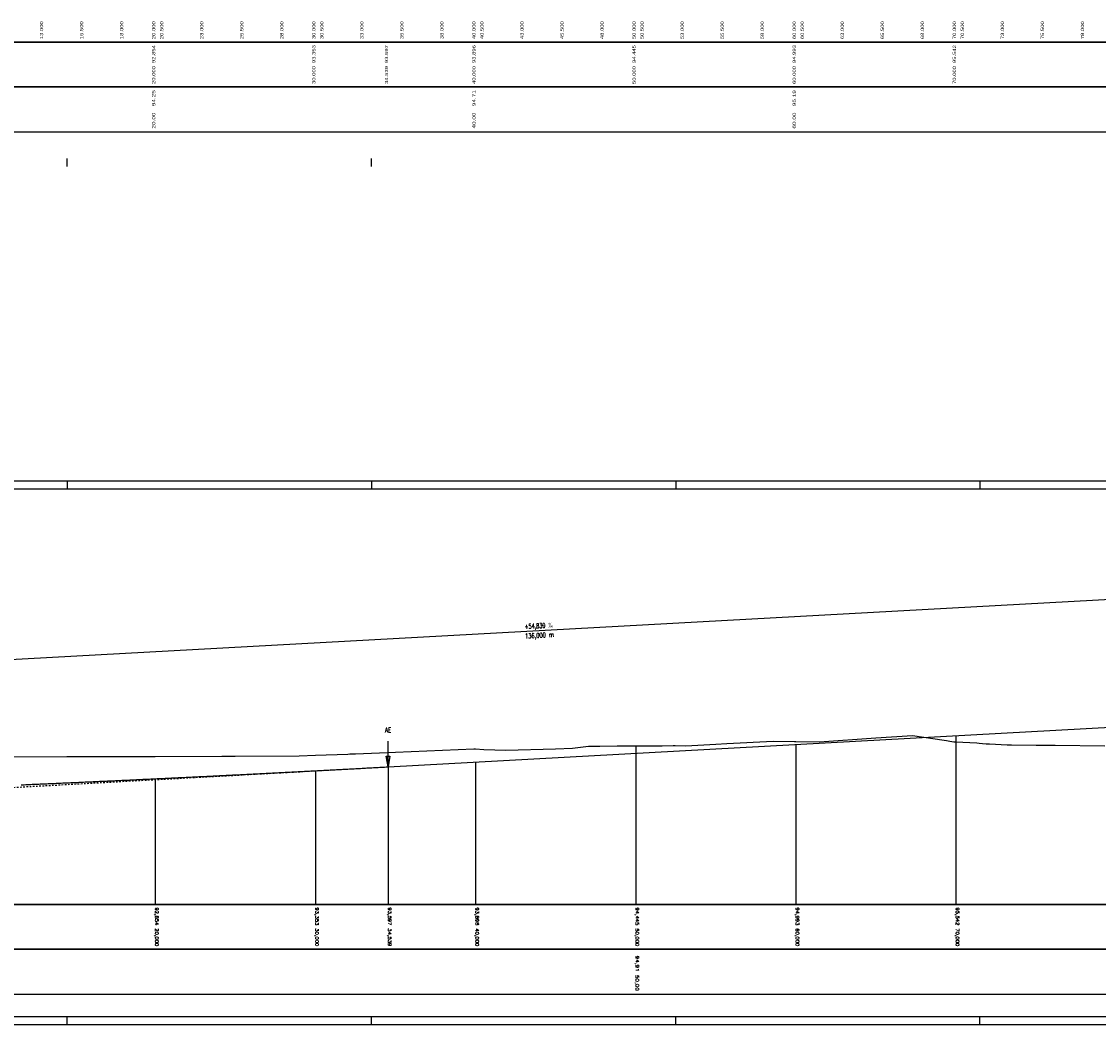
# Model space of a CAD drawing. Header units: metres. Extents: x 3458045 to 3462392, y 5482308 to 5484762.
# Tile 317 of 458: x 3460215 to 3460282, y 5484166 to 5484228. Entities that reach past the tile are written whole.
import ezdxf
from ezdxf.enums import TextEntityAlignment as Align

# ---------------------------------------------------------------- set-up
doc = ezdxf.new("R2010")
doc.units = ezdxf.units.M
doc.linetypes.add('LT30003', pattern=[0.2, 0.1, -0.1])
doc.layers.get('0').update_dxf_attribs({"linetype": 'CONTINUOUS'})
doc.styles.get("Standard").update_dxf_attribs({"font": 'txt.shx'})
doc.styles.add('TS001', font='Card001.shx', dxfattribs={"height": 0.2})

# ---------------------------------------------------------------- blocks, each defined once
blk = doc.blocks.new('SYMB156')
at = {"color": 0, "linetype": 'ByBlock'}
for p, q in [((0, 0), (0, -2.4)), ((-0.17, -0.98), (0, -0.98)), ((-0.16, -0.92), (0, -0.92)), ((-0.16, -0.94), (0, -0.94)), ((-0.16, -0.96), (0, -0.96)), ((-0.15, -0.86), (0, -0.86)), ((-0.15, -0.88), (0, -0.88)), ((-0.15, -0.9), (0, -0.9)), ((-0.14, -0.8), (0, -0.8)), ((-0.14, -0.82), (0, -0.82)), ((-0.14, -0.84), (0, -0.84)), ((-0.13, -0.74), (0, -0.74)), ((-0.13, -0.76), (0, -0.76)), ((-0.13, -0.78), (0, -0.78)), ((-0.12, -0.68), (0, -0.68)), ((-0.12, -0.7), (0, -0.7)), ((-0.12, -0.72), (0, -0.72)), ((-0.11, -0.62), (0, -0.62)), ((-0.11, -0.64), (0, -0.64)), ((-0.11, -0.66), (0, -0.66)), ((-0.1, -0.56), (0, -0.56)), ((-0.1, -0.58), (0, -0.58)), ((-0.1, -0.6), (0, -0.6)), ((-0.09, -0.5), (0, -0.5)), ((-0.09, -0.52), (0, -0.52)), ((-0.09, -0.54), (0, -0.54)), ((-0.08, -0.46), (0, -0.46)), ((-0.08, -0.48), (0, -0.48)), ((-0.07, -0.4), (0, -0.4)), ((-0.07, -0.42), (0, -0.42)), ((-0.07, -0.44), (0, -0.44)), ((-0.06, -0.34), (0, -0.34)), ((-0.06, -0.36), (0, -0.36)), ((-0.06, -0.38), (0, -0.38)), ((-0.05, -0.28), (0, -0.28)), ((-0.05, -0.3), (0, -0.3)), ((-0.05, -0.32), (0, -0.32)), ((-0.04, -0.22), (0, -0.22)), ((-0.04, -0.24), (0, -0.24)), ((-0.04, -0.26), (0, -0.26)), ((-0.03, -0.16), (0, -0.16)), ((-0.03, -0.18), (0, -0.18)), ((-0.03, -0.2), (0, -0.2)), ((-0.02, -0.1), (0, -0.1)), ((-0.02, -0.12), (0, -0.12)), ((-0.02, -0.14), (0, -0.14)), ((-0.01, -0.04), (0, -0.04)), ((-0.01, -0.06), (0, -0.06)), ((-0.01, -0.08), (0, -0.08)), ((0, -0.02), (0, -0.02))]:
    blk.add_line(p, q, dxfattribs=at)
at = {"color": 0, "linetype": 'ByBlock', "flags": 128}
blk.add_lwpolyline([(0.17, -1), (0, 0), (-0.17, -1), (0.17, -1)], close=True, dxfattribs=at)

msp = doc.modelspace()

# ---------------------------------------------------------------- linework, layer by layer
at = {"color": 2}
for p, q in [((3459994.0579, 5484227.1525), (3460844.0579, 5484227.1525)), ((3460844.0579, 5484227.1525), (3459994.0579, 5484227.1525)), ((3459994.0579, 5484224.3525), (3460844.0579, 5484224.3525)), ((3460844.0579, 5484224.3525), (3459994.0579, 5484224.3525)), ((3459994.0579, 5484221.5525), (3460844.0579, 5484221.5525)), ((3460179.0334, 5484186.6608), (3460315.0336, 5484194.119)), ((3459994.0579, 5484173.2754), (3460844.0579, 5484173.2754)), ((3460844.0579, 5484173.2754), (3459994.0579, 5484173.2754)), ((3459994.0579, 5484170.4754), (3460844.0579, 5484170.4754)), ((3460844.0579, 5484170.4754), (3459994.0579, 5484170.4754)), ((3459994.0579, 5484167.6754), (3460844.0579, 5484167.6754))]:
    msp.add_line(p, q, dxfattribs=at)
at = {"color": 4}
for p, q in [((3460217.5579, 5484219.3873), (3460217.5579, 5484219.8873)), ((3460236.5579, 5484219.3873), (3460236.5579, 5484219.8873)), ((3460217.5579, 5484199.721), (3460217.5579, 5484199.221)), ((3460236.5579, 5484199.721), (3460236.5579, 5484199.221)), ((3460255.5579, 5484199.721), (3460255.5579, 5484199.221)), ((3460274.5579, 5484199.721), (3460274.5579, 5484199.221)), ((3460217.5579, 5484165.7754), (3460217.5579, 5484166.2754)), ((3460236.5579, 5484165.7754), (3460236.5579, 5484166.2754)), ((3460255.5579, 5484165.7754), (3460255.5579, 5484166.2754)), ((3460274.5579, 5484165.7754), (3460274.5579, 5484166.2754))]:
    msp.add_line(p, q, dxfattribs=at)
for p, q in [((3460273.0579, 5484183.8171), (3460273.0579, 5484173.2754)), ((3460253.0579, 5484183.1844), (3460253.0579, 5484173.2754)), ((3460263.0579, 5484183.2687), (3460263.0579, 5484173.2754)), ((3460243.0579, 5484182.1719), (3460243.0579, 5484173.2754)), ((3460233.0579, 5484181.6288), (3460233.0579, 5484173.2754)), ((3460237.5964, 5484181.8724), (3460237.5964, 5484173.2754)), ((3460223.0579, 5484181.1291), (3460223.0579, 5484173.2754))]:
    msp.add_line(p, q)
at = {"color": 4, "flags": 128}
msp.add_lwpolyline([(3459991.5579, 5484165.7754), (3460863.5579, 5484165.7754), (3460863.5579, 5484199.721), (3459991.5579, 5484199.721), (3459991.5579, 5484165.7754)], close=True, dxfattribs=at)
at = {"color": 6, "flags": 128}
msp.add_lwpolyline([(3459993.5579, 5484166.2754), (3460863.0579, 5484166.2754), (3460863.0579, 5484199.221), (3459993.5579, 5484199.221), (3459993.5579, 5484166.2754)], close=True, dxfattribs=at)
at = {"color": 40, "flags": 128}
msp.add_lwpolyline([(3460214.68, 5484180.7499), (3460214.78, 5484180.7542), (3460214.88, 5484180.7585), (3460214.98, 5484180.7628), (3460215.08, 5484180.7671), (3460215.18, 5484180.7715), (3460215.28, 5484180.7758), (3460215.38, 5484180.7802), (3460215.48, 5484180.7845), (3460215.58, 5484180.7889), (3460215.68, 5484180.7932), (3460215.78, 5484180.7976), (3460215.88, 5484180.802), (3460215.98, 5484180.8064), (3460216.08, 5484180.8107), (3460216.18, 5484180.8151), (3460216.28, 5484180.8195), (3460216.38, 5484180.8239), (3460216.48, 5484180.8283), (3460216.58, 5484180.8327), (3460216.68, 5484180.8371), (3460216.78, 5484180.8415), (3460216.88, 5484180.846), (3460216.98, 5484180.8504), (3460217.08, 5484180.8548), (3460217.18, 5484180.8593), (3460217.28, 5484180.8637), (3460217.38, 5484180.8682), (3460217.48, 5484180.8726), (3460217.58, 5484180.8771), (3460217.68, 5484180.8815), (3460217.78, 5484180.886), (3460217.88, 5484180.8905), (3460217.98, 5484180.895), (3460218.08, 5484180.8994), (3460218.18, 5484180.9039), (3460218.28, 5484180.9084), (3460218.38, 5484180.9129), (3460218.48, 5484180.9174), (3460218.58, 5484180.9219), (3460218.68, 5484180.9265), (3460218.78, 5484180.931), (3460218.88, 5484180.9355), (3460218.98, 5484180.94), (3460219.08, 5484180.9446), (3460219.18, 5484180.9491), (3460219.28, 5484180.9536), (3460219.38, 5484180.9582), (3460219.48, 5484180.9628), (3460219.58, 5484180.9673), (3460219.68, 5484180.9719), (3460219.78, 5484180.9765), (3460219.88, 5484180.981), (3460219.98, 5484180.9856), (3460220.08, 5484180.9902), (3460220.18, 5484180.9948), (3460220.28, 5484180.9994), (3460220.38, 5484181.004), (3460220.48, 5484181.0086), (3460220.58, 5484181.0132), (3460220.68, 5484181.0178), (3460220.78, 5484181.0224), (3460220.88, 5484181.0271), (3460220.98, 5484181.0317), (3460221.08, 5484181.0363), (3460221.18, 5484181.041), (3460221.28, 5484181.0456), (3460221.38, 5484181.0503), (3460221.48, 5484181.0549), (3460221.58, 5484181.0596), (3460221.68, 5484181.0643), (3460221.78, 5484181.0689), (3460221.88, 5484181.0736), (3460221.98, 5484181.0783), (3460222.08, 5484181.083), (3460222.18, 5484181.0877), (3460222.28, 5484181.0924), (3460222.38, 5484181.0971), (3460222.48, 5484181.1018), (3460222.58, 5484181.1065), (3460222.68, 5484181.1112), (3460222.78, 5484181.116), (3460222.88, 5484181.1207), (3460222.98, 5484181.1254), (3460223.08, 5484181.1302), (3460223.18, 5484181.1349), (3460223.28, 5484181.1397), (3460223.38, 5484181.1444), (3460223.48, 5484181.1492), (3460223.58, 5484181.1539), (3460223.68, 5484181.1587), (3460223.78, 5484181.1635), (3460223.88, 5484181.1683), (3460223.98, 5484181.173), (3460224.08, 5484181.1778), (3460224.18, 5484181.1826), (3460224.28, 5484181.1874), (3460224.38, 5484181.1922), (3460224.48, 5484181.1971), (3460224.58, 5484181.2019), (3460224.68, 5484181.2067), (3460224.78, 5484181.2115), (3460224.88, 5484181.2163), (3460224.98, 5484181.2212), (3460225.08, 5484181.226), (3460225.18, 5484181.2309), (3460225.28, 5484181.2357), (3460225.38, 5484181.2406), (3460225.48, 5484181.2454), (3460225.58, 5484181.2503), (3460225.68, 5484181.2552), (3460225.78, 5484181.2601), (3460225.88, 5484181.2649), (3460225.98, 5484181.2698), (3460226.08, 5484181.2747), (3460226.18, 5484181.2796), (3460226.28, 5484181.2845), (3460226.38, 5484181.2894), (3460226.48, 5484181.2943), (3460226.58, 5484181.2993), (3460226.68, 5484181.3042), (3460226.78, 5484181.3091), (3460226.88, 5484181.3141), (3460226.98, 5484181.319), (3460227.08, 5484181.3239), (3460227.18, 5484181.3289), (3460227.28, 5484181.3338), (3460227.38, 5484181.3388), (3460227.48, 5484181.3438), (3460227.58, 5484181.3487), (3460227.68, 5484181.3537), (3460227.78, 5484181.3587), (3460227.88, 5484181.3637), (3460227.98, 5484181.3687), (3460228.08, 5484181.3737), (3460228.18, 5484181.3787), (3460228.28, 5484181.3837), (3460228.38, 5484181.3887), (3460228.48, 5484181.3937), (3460228.58, 5484181.3987), (3460228.68, 5484181.4037), (3460228.78, 5484181.4088), (3460228.88, 5484181.4138), (3460228.98, 5484181.4188), (3460229.08, 5484181.4239), (3460229.18, 5484181.4289), (3460229.28, 5484181.434), (3460229.38, 5484181.4391), (3460229.48, 5484181.4441), (3460229.58, 5484181.4492), (3460229.68, 5484181.4543), (3460229.78, 5484181.4594), (3460229.88, 5484181.4644), (3460229.98, 5484181.4695), (3460230.08, 5484181.4746), (3460230.18, 5484181.4797), (3460230.28, 5484181.4848), (3460230.38, 5484181.49), (3460230.48, 5484181.4951), (3460230.58, 5484181.5002), (3460230.68, 5484181.5053), (3460230.78, 5484181.5105), (3460230.88, 5484181.5156), (3460230.98, 5484181.5207), (3460231.08, 5484181.5259), (3460231.18, 5484181.531), (3460231.28, 5484181.5362), (3460231.38, 5484181.5414), (3460231.48, 5484181.5465), (3460231.58, 5484181.5517), (3460231.68, 5484181.5569), (3460231.78, 5484181.5621), (3460231.88, 5484181.5673), (3460231.98, 5484181.5724), (3460232.08, 5484181.5776), (3460232.18, 5484181.5829), (3460232.28, 5484181.5881), (3460232.38, 5484181.5933), (3460232.48, 5484181.5985), (3460232.58, 5484181.6037), (3460232.68, 5484181.609), (3460232.78, 5484181.6142), (3460232.88, 5484181.6194), (3460232.98, 5484181.6247), (3460233.08, 5484181.6299), (3460233.18, 5484181.6352), (3460233.28, 5484181.6404), (3460233.38, 5484181.6457), (3460233.48, 5484181.651), (3460233.58, 5484181.6563), (3460233.68, 5484181.6615), (3460233.78, 5484181.6668), (3460233.88, 5484181.6721), (3460233.98, 5484181.6774), (3460234.08, 5484181.6827), (3460234.18, 5484181.688), (3460234.28, 5484181.6933), (3460234.38, 5484181.6986), (3460234.48, 5484181.704), (3460234.58, 5484181.7093), (3460234.68, 5484181.7146), (3460234.78, 5484181.72), (3460234.88, 5484181.7253), (3460234.98, 5484181.7307), (3460235.08, 5484181.736), (3460235.18, 5484181.7414), (3460235.28, 5484181.7467), (3460235.38, 5484181.7521), (3460235.48, 5484181.7575), (3460235.58, 5484181.7628), (3460235.68, 5484181.7682), (3460235.78, 5484181.7736), (3460235.88, 5484181.779), (3460235.98, 5484181.7844), (3460236.08, 5484181.7898), (3460236.18, 5484181.7952), (3460236.28, 5484181.8006), (3460236.38, 5484181.8061), (3460236.48, 5484181.8115), (3460236.58, 5484181.8169), (3460236.68, 5484181.8223), (3460236.78, 5484181.8278), (3460236.88, 5484181.8332), (3460236.98, 5484181.8387), (3460237.08, 5484181.8441), (3460237.18, 5484181.8496), (3460237.28, 5484181.8551), (3460237.38, 5484181.8605), (3460237.48, 5484181.866), (3460237.58, 5484181.8715), (3460237.5964, 5484181.8724), (3460290.2914, 5484184.7621)], dxfattribs=at)
at = {"flags": 128}
msp.add_lwpolyline([(3460213.0579, 5484182.4985), (3460217.542, 5484182.5138), (3460218.0579, 5484182.5129), (3460218.6179, 5484182.5119), (3460223.0579, 5484182.5276), (3460227.2131, 5484182.5422), (3460227.7158, 5484182.5414), (3460228.0579, 5484182.5425), (3460232.0528, 5484182.5562), (3460233.0579, 5484182.5946), (3460235.0881, 5484182.6737), (3460235.2157, 5484182.6854), (3460235.3712, 5484182.6822), (3460235.5715, 5484182.681), (3460238.0579, 5484182.7834), (3460242.9427, 5484182.9927), (3460243.0579, 5484182.9875), (3460243.5853, 5484182.9638), (3460244.9485, 5484182.9089), (3460248.0579, 5484183.0075), (3460249.1166, 5484183.0417), (3460250.121, 5484183.1648), (3460250.822, 5484183.1692), (3460251.9073, 5484183.1783), (3460253.0579, 5484183.1844), (3460254.7176, 5484183.1936), (3460255.4008, 5484183.2013), (3460255.4478, 5484183.1999), (3460255.5152, 5484183.1982), (3460256.1983, 5484183.1926), (3460258.0579, 5484183.2903), (3460258.741, 5484183.3266), (3460261.6479, 5484183.4773), (3460262.9783, 5484183.4638), (3460263.0579, 5484183.4624), (3460264.5285, 5484183.4383), (3460268.0579, 5484183.6773), (3460270.3395, 5484183.8337), (3460272.3178, 5484183.5421), (3460272.4653, 5484183.5093), (3460272.6715, 5484183.4743), (3460272.9271, 5484183.4403), (3460273.0579, 5484183.4346), (3460274.3616, 5484183.3789), (3460274.5159, 5484183.356), (3460274.7065, 5484183.3415), (3460274.9374, 5484183.3196), (3460275.1544, 5484183.3139), (3460276.2586, 5484183.2436), (3460276.5202, 5484183.2488), (3460278.0579, 5484183.2335), (3460279.2521, 5484183.2221), (3460282.351, 5484183.1865)], dxfattribs=at)
at = {"color": 2, "linetype": 'LT30003', "flags": 128}
msp.add_lwpolyline([(3460120.4704, 5484178.9544), (3460179.0334, 5484178.6608), (3460237.5964, 5484181.8724)], dxfattribs=at)

# ---------------------------------------------------------------- block references
at = {"color": 2, "xscale": -0.6666666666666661, "yscale": 0.666666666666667, "zscale": -0.6666666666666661, "rotation": 180}
msp.add_blockref('SYMB156', (3460237.5964, 5484181.8724), dxfattribs=at)

# ---------------------------------------------------------------- texts
at = {"style": 'TS001'}
for s, width, p, p2 in [('13.000', 1.804959, (3460216.0576, 5484227.3391), (3460216.0576, 5484228.4591)), ('15.500', 1.790164, (3460218.5576, 5484227.3391), (3460218.5576, 5484228.4591)), ('18.000', 1.790164, (3460221.0576, 5484227.3391), (3460221.0576, 5484228.4591)), ('20.000', 1.648302, (3460223.0579, 5484227.3391), (3460223.0579, 5484228.4591)), ('20.500', 1.660836, (3460223.5576, 5484227.3391), (3460223.5576, 5484228.4591)), ('23.000', 1.686486, (3460226.0576, 5484227.3391), (3460226.0576, 5484228.4591)), ('25.500', 1.673563, (3460228.5576, 5484227.3391), (3460228.5576, 5484228.4591)), ('28.000', 1.673563, (3460231.0576, 5484227.3391), (3460231.0576, 5484228.4591)), ('30.000', 1.68, (3460233.0579, 5484227.3391), (3460233.0579, 5484228.4591)), ('30.500', 1.693023, (3460233.5576, 5484227.3391), (3460233.5576, 5484228.4591)), ('33.000', 1.719685, (3460236.0576, 5484227.3391), (3460236.0576, 5484228.4591)), ('35.500', 1.70625, (3460238.5576, 5484227.3391), (3460238.5576, 5484228.4591)), ('38.000', 1.70625, (3460241.0576, 5484227.3391), (3460241.0576, 5484228.4591)), ('40.000', 1.623792, (3460243.0579, 5484227.3391), (3460243.0579, 5484228.4591)), ('40.500', 1.635955, (3460243.5576, 5484227.3391), (3460243.5576, 5484228.4591)), ('43.000', 1.660836, (3460246.0576, 5484227.3391), (3460246.0576, 5484228.4591)), ('45.500', 1.648302, (3460248.5576, 5484227.3391), (3460248.5576, 5484228.4591)), ('48.000', 1.648302, (3460251.0576, 5484227.3391), (3460251.0576, 5484228.4591)), ('50.000', 1.654545, (3460253.0579, 5484227.3391), (3460253.0579, 5484228.4591)), ('50.500', 1.667176, (3460253.5576, 5484227.3391), (3460253.5576, 5484228.4591)), ('53.000', 1.693023, (3460256.0576, 5484227.3391), (3460256.0576, 5484228.4591)), ('55.500', 1.68, (3460258.5576, 5484227.3391), (3460258.5576, 5484228.4591)), ('58.000', 1.68, (3460261.0576, 5484227.3391), (3460261.0576, 5484228.4591)), ('60.000', 1.667176, (3460263.0579, 5484227.3391), (3460263.0579, 5484228.4591)), ('60.500', 1.68, (3460263.5576, 5484227.3391), (3460263.5576, 5484228.4591)), ('63.000', 1.70625, (3460266.0576, 5484227.3391), (3460266.0576, 5484228.4591)), ('65.500', 1.693023, (3460268.5576, 5484227.3391), (3460268.5576, 5484228.4591)), ('68.000', 1.693023, (3460271.0576, 5484227.3391), (3460271.0576, 5484228.4591)), ('70.000', 1.605882, (3460273.0579, 5484227.3391), (3460273.0579, 5484228.4591)), ('70.500', 1.617778, (3460273.5576, 5484227.3391), (3460273.5576, 5484228.4591)), ('73.000', 1.642105, (3460276.0576, 5484227.3391), (3460276.0576, 5484228.4591)), ('75.500', 1.629851, (3460278.5576, 5484227.3391), (3460278.5576, 5484228.4591)), ('78.000', 1.629851, (3460281.0576, 5484227.3391), (3460281.0576, 5484228.4591)), ('92.854', 1.70625, (3460223.0579, 5484225.8458), (3460223.0579, 5484226.9658)), ('93.353', 1.812448, (3460233.0579, 5484225.8458), (3460233.0579, 5484226.9658)), ('93.597', 1.719685, (3460237.5964, 5484225.8458), (3460237.5964, 5484226.9658)), ('93.896', 1.82, (3460243.0579, 5484225.8458), (3460243.0579, 5484226.9658)), ('94.445', 1.629851, (3460253.0579, 5484225.8458), (3460253.0579, 5484226.9658)), ('94.993', 1.77561, (3460263.0579, 5484225.8458), (3460263.0579, 5484226.9658)), ('95.542', 1.699611, (3460273.0579, 5484225.8458), (3460273.0579, 5484226.9658)), ('20.000', 1.648302, (3460223.0579, 5484224.5391), (3460223.0579, 5484225.6591)), ('30.000', 1.68, (3460233.0579, 5484224.5391), (3460233.0579, 5484225.6591)), ('34.539', 1.7472, (3460237.5964, 5484224.5391), (3460237.5964, 5484225.6591)), ('40.000', 1.623792, (3460243.0579, 5484224.5391), (3460243.0579, 5484225.6591)), ('50.000', 1.654545, (3460253.0579, 5484224.5391), (3460253.0579, 5484225.6591)), ('60.000', 1.667176, (3460263.0579, 5484224.5391), (3460263.0579, 5484225.6591)), ('70.000', 1.605882, (3460273.0579, 5484224.5391), (3460273.0579, 5484225.6591)), ('94.25', 1.848341, (3460223.0579, 5484223.1525), (3460223.0579, 5484224.1525)), ('94.71', 1.930693, (3460243.0579, 5484223.1525), (3460243.0579, 5484224.1525)), ('95.19', 2.108108, (3460263.0579, 5484223.1525), (3460263.0579, 5484224.1525)), ('20.00', 1.813953, (3460223.0579, 5484221.7525), (3460223.0579, 5484222.7525)), ('40.00', 1.780822, (3460243.0579, 5484221.7525), (3460243.0579, 5484222.7525)), ('60.00', 1.839623, (3460263.0579, 5484221.7525), (3460263.0579, 5484222.7525))]:
    msp.add_text(s, height=0.2, rotation=90, dxfattribs=dict(at, width=width)).set_placement(p, p2, align=Align.FIT)
at = {"color": 2}
for s, width, p, p2 in [('+54,839 ‰', 0.75, (3460246.1266, 5484190.4904), (3460247.9239, 5484190.5889)), ('136,000 m', 0.818182, (3460246.1594, 5484189.8913), (3460247.9567, 5484189.9898))]:
    msp.add_text(s, height=0.3, rotation=3.135771, dxfattribs=dict(at, width=width)).set_placement(p, p2, align=Align.FIT)
at = {"color": 2, "width": 0.8}
msp.add_text('AE', height=0.3, dxfattribs=at).set_placement((3460237.3964, 5484184.0224), (3460237.7964, 5484184.0224), align=Align.FIT)
for s, width, p, p2 in [('92,854', 1.083871, (3460223.0579, 5484173.0888), (3460223.0579, 5484171.9688)), ('93,353', 1.083871, (3460233.0579, 5484173.0888), (3460233.0579, 5484171.9688)), ('93,597', 1.083871, (3460237.5964, 5484173.0888), (3460237.5964, 5484171.9688)), ('93,896', 1.083871, (3460243.0579, 5484173.0888), (3460243.0579, 5484171.9688)), ('94,445', 1.083871, (3460253.0579, 5484173.0888), (3460253.0579, 5484171.9688)), ('94,993', 1.083871, (3460263.0579, 5484173.0888), (3460263.0579, 5484171.9688)), ('95,542', 1.083871, (3460273.0579, 5484173.0888), (3460273.0579, 5484171.9688)), ('20,000', 1.244444, (3460223.0579, 5484171.7821), (3460223.0579, 5484170.6621)), ('30,000', 1.244444, (3460233.0579, 5484171.7821), (3460233.0579, 5484170.6621)), ('34,539', 1.083871, (3460237.5964, 5484171.7821), (3460237.5964, 5484170.6621)), ('40,000', 1.244444, (3460243.0579, 5484171.7821), (3460243.0579, 5484170.6621)), ('50,000', 1.244444, (3460253.0579, 5484171.7821), (3460253.0579, 5484170.6621)), ('60,000', 1.244444, (3460263.0579, 5484171.7821), (3460263.0579, 5484170.6621)), ('70,000', 1.244444, (3460273.0579, 5484171.7821), (3460273.0579, 5484170.6621)), ('94,91', 1.304348, (3460253.0579, 5484170.0754), (3460253.0579, 5484169.0754)), ('50,00', 1.363636, (3460253.0579, 5484168.8754), (3460253.0579, 5484167.8754))]:
    msp.add_text(s, height=0.2, rotation=270, dxfattribs=dict(width=width)).set_placement(p, p2, align=Align.FIT)

doc.saveas('drawing.dxf')
